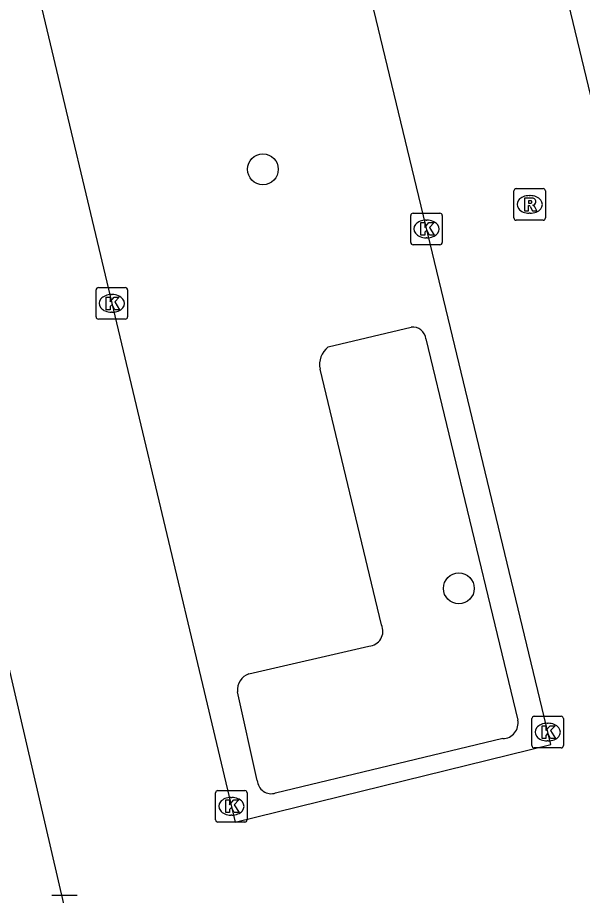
# Model space of a CAD drawing. Extents: x 158038 to 159242, y 380133 to 381214.
# Drawn here: x 158523.41 to 158541.33, y 380753.87 to 380781.7 of the extents above; entities that cross this region are included whole.
import ezdxf

# ---------------------------------------------------------------- set-up
doc = ezdxf.new("R2010")
doc.units = 0
for name, color, linetype in [('IMGEO_Boom', 7, 'Continuous'), ('IMGEO_Kolk', 7, 'Continuous'), ('IMGEO_Lichtpunt', 7, 'Continuous'), ('IMGEO_Parkeervlak_open', 7, 'Continuous'), ('IMGEO_Rijbaan_lokaal_open', 7, 'Continuous'), ('IMGEO_Rioolput', 7, 'Continuous')]:
    doc.layers.add(name, color=color, linetype=linetype)

msp = doc.modelspace()

# ---------------------------------------------------------------- linework, layer by layer
at = {"layer": 'IMGEO_Boom'}
for centre in [(158531.193, 380776.892), (158537.411, 380763.609)]:
    msp.add_circle(centre, 0.489, dxfattribs=at)
at = {"layer": 'IMGEO_Kolk'}
for p, q in [((158535.885, 380774.575), (158535.885, 380775.427)), ((158535.96, 380775.501), (158536.812, 380775.501)), ((158536.373, 380775.281), (158536.398, 380775.281)), ((158536.886, 380775.427), (158536.886, 380774.575)), ((158536.396, 380774.721), (158536.371, 380774.721)), ((158536.812, 380774.501), (158535.96, 380774.501)), ((158525.899, 380772.216), (158525.899, 380773.068)), ((158525.974, 380773.142), (158526.826, 380773.142)), ((158526.9, 380773.068), (158526.9, 380772.216)), ((158526.387, 380772.922), (158526.412, 380772.922)), ((158526.41, 380772.362), (158526.385, 380772.362)), ((158526.826, 380772.142), (158525.974, 380772.142)), ((158539.73, 380758.626), (158539.73, 380759.478)), ((158539.805, 380759.552), (158540.657, 380759.552)), ((158540.731, 380759.478), (158540.731, 380758.626)), ((158540.218, 380759.332), (158540.243, 380759.332)), ((158540.657, 380758.552), (158539.805, 380758.552)), ((158540.241, 380758.772), (158540.216, 380758.772)), ((158529.767, 380757.2), (158530.619, 380757.2)), ((158529.692, 380756.274), (158529.692, 380757.126)), ((158530.18, 380756.98), (158530.205, 380756.98)), ((158530.693, 380757.126), (158530.693, 380756.274)), ((158530.203, 380756.42), (158530.178, 380756.42)), ((158530.619, 380756.2), (158529.767, 380756.2))]:
    msp.add_line(p, q, dxfattribs=at)
for points in [[(158535.885, 380774.575), (158535.885, 380775.427)], [(158535.96, 380775.501), (158536.812, 380775.501)], [(158536.886, 380775.427), (158536.886, 380774.575)], [(158536.206, 380775.201), (158536.329, 380775.201), (158536.329, 380775.05), (158536.459, 380775.201), (158536.623, 380775.201), (158536.477, 380775.05), (158536.63, 380774.801), (158536.478, 380774.801), (158536.393, 380774.965), (158536.329, 380774.898), (158536.329, 380774.801), (158536.206, 380774.801), (158536.206, 380775.201)], [(158536.812, 380774.501), (158535.96, 380774.501)], [(158525.899, 380772.216), (158525.899, 380773.068)], [(158525.974, 380773.142), (158526.826, 380773.142)], [(158526.9, 380773.068), (158526.9, 380772.216)], [(158526.22, 380772.842), (158526.343, 380772.842), (158526.343, 380772.691), (158526.473, 380772.842), (158526.637, 380772.842), (158526.491, 380772.691), (158526.644, 380772.442), (158526.492, 380772.442), (158526.407, 380772.606), (158526.343, 380772.539), (158526.343, 380772.442), (158526.22, 380772.442), (158526.22, 380772.842)], [(158526.826, 380772.142), (158525.974, 380772.142)], [(158539.73, 380758.626), (158539.73, 380759.478)], [(158539.805, 380759.552), (158540.657, 380759.552)], [(158540.731, 380759.478), (158540.731, 380758.626)], [(158540.051, 380759.252), (158540.174, 380759.252), (158540.174, 380759.101), (158540.304, 380759.252), (158540.468, 380759.252), (158540.322, 380759.101), (158540.475, 380758.852), (158540.323, 380758.852), (158540.238, 380759.016), (158540.174, 380758.949), (158540.174, 380758.852), (158540.051, 380758.852), (158540.051, 380759.252)], [(158540.657, 380758.552), (158539.805, 380758.552)], [(158529.767, 380757.2), (158530.619, 380757.2)], [(158529.692, 380756.274), (158529.692, 380757.126)], [(158530.013, 380756.9), (158530.136, 380756.9), (158530.136, 380756.749), (158530.266, 380756.9), (158530.43, 380756.9), (158530.284, 380756.749), (158530.437, 380756.5), (158530.285, 380756.5), (158530.2, 380756.664), (158530.136, 380756.597), (158530.136, 380756.5), (158530.013, 380756.5), (158530.013, 380756.9)], [(158530.693, 380757.126), (158530.693, 380756.274)], [(158530.619, 380756.2), (158529.767, 380756.2)]]:
    msp.add_lwpolyline(points, dxfattribs=at)
for centre, start, end in [((158535.962, 380775.425), 91.552, 178.448), ((158535.962, 380775.425), 91.552, 178.448), ((158536.81, 380775.425), 1.552, 88.448), ((158536.81, 380775.425), 1.552, 88.448), ((158535.962, 380774.577), 181.552, 268.448), ((158535.962, 380774.577), 181.552, 268.448), ((158536.81, 380774.577), 271.552, 358.448), ((158536.81, 380774.577), 271.552, 358.448), ((158525.976, 380773.066), 91.552, 178.448), ((158525.976, 380773.066), 91.552, 178.448), ((158526.824, 380773.066), 1.552, 88.448), ((158526.824, 380773.066), 1.552, 88.448), ((158525.976, 380772.218), 181.552, 268.448), ((158525.976, 380772.218), 181.552, 268.448), ((158526.824, 380772.218), 271.552, 358.448), ((158526.824, 380772.218), 271.552, 358.448), ((158539.807, 380759.476), 91.552, 178.448), ((158539.807, 380759.476), 91.552, 178.448), ((158540.655, 380759.476), 1.552, 88.448), ((158540.655, 380759.476), 1.552, 88.448), ((158539.807, 380758.628), 181.552, 268.448), ((158539.807, 380758.628), 181.552, 268.448), ((158540.655, 380758.628), 271.552, 358.448), ((158540.655, 380758.628), 271.552, 358.448), ((158529.769, 380757.124), 91.552, 178.448), ((158529.769, 380757.124), 91.552, 178.448), ((158530.617, 380757.124), 1.552, 88.448), ((158530.617, 380757.124), 1.552, 88.448), ((158529.769, 380756.276), 181.552, 268.448), ((158529.769, 380756.276), 181.552, 268.448), ((158530.617, 380756.276), 271.552, 358.448), ((158530.617, 380756.276), 271.552, 358.448)]:
    msp.add_arc(centre, 0.0765, start, end, dxfattribs=at)
for centre, major_axis, ratio, start_param, end_param in [((158536.372, 380775.001), (-0.387, 0.002), 0.722429, 4.712389, 7.853982), ((158536.397, 380775.001), (-0.39, 0.002), 0.717154, 1.570796, 4.712389), ((158526.386, 380772.642), (-0.387, 0.002), 0.722429, 4.712389, 7.853982), ((158526.411, 380772.642), (-0.39, 0.002), 0.717154, 1.570796, 4.712389), ((158540.217, 380759.052), (-0.387, 0.002), 0.722429, 4.712389, 7.853982), ((158540.242, 380759.052), (-0.39, 0.002), 0.717154, 1.570796, 4.712389), ((158530.179, 380756.7), (-0.387, 0.002), 0.722429, 4.712389, 7.853982), ((158530.204, 380756.7), (-0.39, 0.002), 0.717154, 1.570796, 4.712389)]:
    msp.add_ellipse(centre, major_axis=major_axis, ratio=ratio, start_param=start_param, end_param=end_param, dxfattribs=at)
at = {"layer": 'IMGEO_Lichtpunt'}
msp.add_line((158525.302, 380753.874), (158524.494, 380753.874), dxfattribs=at)
msp.add_line((158525.302, 380753.874), (158524.494, 380753.874), dxfattribs=at)
at = {"layer": 'IMGEO_Parkeervlak_open'}
for points in [[(158533.268, 380771.262), (158535.895, 380771.89)], [(158536.368, 380771.514), (158539.283, 380759.427)], [(158534.955, 380762.449), (158533.008, 380770.554)], [(158530.749, 380760.899), (158534.556, 380761.78)], [(158531.015, 380757.519), (158530.392, 380760.331)], [(158538.808, 380758.847), (158531.595, 380757.121)]]:
    msp.add_lwpolyline(points, dxfattribs=at)
for centre, radius, start, end in [((158535.941, 380771.463), 0.43, 6.8369, 96.1989), ((158533.689, 380770.706), 0.698, 127.1097, 192.5607), ((158534.533, 380762.247), 0.468, 272.8147, 25.5605), ((158530.922, 380760.394), 0.534, 108.9016, 186.7979), ((158538.803, 380759.336), 0.489, 270.5911, 10.7764), ((158531.456, 380757.54), 0.441, 182.7007, 288.3829)]:
    msp.add_arc(centre, radius, start, end, dxfattribs=at)
at = {"layer": 'IMGEO_Rijbaan_lokaal_open'}
for points in [[(158541.806, 380778.346), (158538.573, 380791.773)], [(158525.882, 380749.276), (158525.714, 380750), (158516.767, 380788.551)], [(158533.569, 380786.69), (158523.615, 380784.341), (158529.274, 380760.557), (158530.311, 380756.201), (158540.327, 380758.659), (158537.07, 380772.17), (158533.569, 380786.69)]]:
    msp.add_lwpolyline(points, dxfattribs=at)
at = {"layer": 'IMGEO_Rioolput'}
for p, q in [((158539.159, 380775.353), (158539.159, 380776.205)), ((158539.234, 380776.279), (158540.086, 380776.279)), ((158540.16, 380776.205), (158540.16, 380775.353)), ((158539.647, 380776.059), (158539.672, 380776.059)), ((158540.086, 380775.279), (158539.234, 380775.279)), ((158539.67, 380775.499), (158539.645, 380775.499))]:
    msp.add_line(p, q, dxfattribs=at)
for points in [[(158539.159, 380775.353), (158539.159, 380776.205)], [(158539.234, 380776.279), (158540.086, 380776.279)], [(158540.16, 380776.205), (158540.16, 380775.353)], [(158539.748, 380775.977), (158539.496, 380775.979), (158539.496, 380775.579)], [(158539.674, 380775.898), (158539.62, 380775.898), (158539.62, 380775.817)], [(158539.62, 380775.817), (158539.672, 380775.817)], [(158539.496, 380775.579), (158539.62, 380775.579), (158539.62, 380775.741), (158539.631, 380775.741)], [(158539.678, 380775.712), (158539.749, 380775.579), (158539.889, 380775.579), (158539.824, 380775.705)], [(158540.086, 380775.279), (158539.234, 380775.279)]]:
    msp.add_lwpolyline(points, dxfattribs=at)
for centre, radius, start, end in [((158539.236, 380776.203), 0.0765, 91.552, 178.448), ((158539.236, 380776.203), 0.0765, 91.552, 178.448), ((158540.084, 380776.203), 0.0765, 1.552, 88.448), ((158540.084, 380776.203), 0.0765, 1.552, 88.448), ((158539.656, 380776.006), 0.19, 274.7715, 282.9687), ((158539.68, 380775.802), 0.0964, 77.0061, 93.1865), ((158539.694, 380775.859), 0.0378, 276.6634, 79.6772), ((158539.747, 380775.867), 0.109, 350.3612, 89.416), ((158539.745, 380775.867), 0.112, 277.5842, 350.9817), ((158539.63, 380775.688), 0.0533, 26.0293, 88.6989), ((158539.729, 380775.652), 0.108, 29.5134, 73.7905), ((158539.236, 380775.355), 0.0765, 181.552, 268.448), ((158539.236, 380775.355), 0.0765, 181.552, 268.448), ((158540.084, 380775.355), 0.0765, 271.552, 358.448), ((158540.084, 380775.355), 0.0765, 271.552, 358.448)]:
    msp.add_arc(centre, radius, start, end, dxfattribs=at)
for centre, major_axis, ratio, start_param, end_param in [((158539.646, 380775.779), (-0.387, 0.002), 0.722429, 4.712389, 7.853982), ((158539.671, 380775.779), (-0.39, 0.002), 0.717154, 1.570796, 4.712389)]:
    msp.add_ellipse(centre, major_axis=major_axis, ratio=ratio, start_param=start_param, end_param=end_param, dxfattribs=at)

doc.saveas('drawing.dxf')
